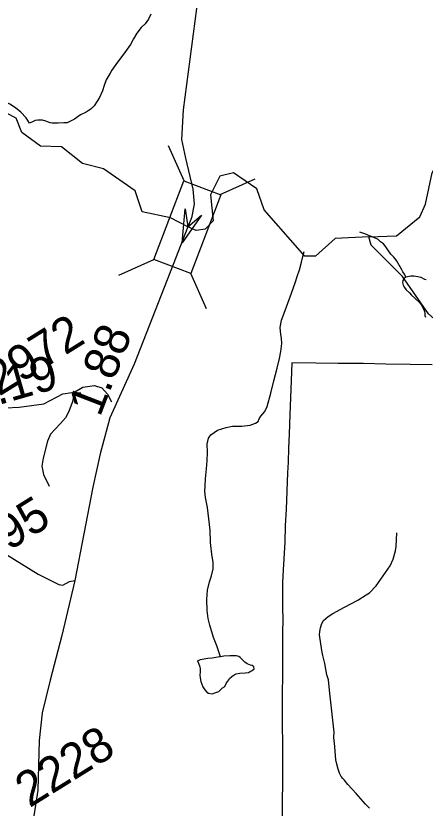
# Model space of a CAD drawing. Extents: x 2001466 to 31450019, y -30647475 to 847247.
# Drawn here: x 2150565 to 2153501, y 761240 to 766919 of the extents above; entities that cross this region are included whole.
import ezdxf

# ---------------------------------------------------------------- set-up
doc = ezdxf.new("R2010")
doc.units = 0
for name, color, linetype in [('Exist Boundary Political City Limit New', 7, 'Continuous'), ('Exist Hydrographic Creek Single Shore', 7, 'Continuous'), ('Exist Hydrographic Misc Water Feature', 7, 'Continuous'), ('Exist Road Non-System Type 51', 7, 'Continuous'), ('Exist Road Secondary Mileage Hundredths English Label', 7, 'Continuous'), ('Exist Road Secondary Structure Standard Bridge Attributed CELL', 7, 'Continuous'), ('Exist Road Secondary Structure Standard Bridge CELL', 7, 'Continuous'), ('Exist Road Secondary Type 51 Attributed', 7, 'Continuous'), ('Exist Road Secondary Type 51 Number Label', 7, 'Continuous'), ('Map Preparation Boundary City Limit Buffer Line', 7, 'Continuous')]:
    doc.layers.add(name, color=color, linetype=linetype)

msp = doc.modelspace()

# ---------------------------------------------------------------- linework, layer by layer
at = {"layer": 'Exist Boundary Political City Limit New'}
msp.add_lwpolyline([(2153550.2, 764418.2), (2153392.5, 764419.6), (2153219.2, 764423), (2153058.5, 764425.8), (2152940.2, 764426.8), (2152876, 764427.2), (2152717.5, 764430.4), (2152545.8, 764432.5), (2152539.8, 764301.9), (2152530, 764060.4), (2152525.2, 763920.6), (2152520.5, 763819.9), (2152517.8, 763719.2), (2152514, 763643.2), (2152504, 763382.4), (2152497.5, 763263), (2152494.2, 763146.1), (2152483, 762948.6), (2152478, 762856.9), (2152478.2, 762798.1), (2152479, 762670.6), (2152479.2, 762596.8), (2152479, 762494.6), (2152478.8, 762405.3), (2152479, 762293.9), (2152475.5, 761959.3), (2152479, 761582.1), (2152477, 761430.9), (2152476.5, 761280.2), (2152473.2, 761087)], dxfattribs=at)
at = {"layer": 'Exist Hydrographic Creek Single Shore'}
for points in [[(2153096.3, 765333.7), (2153296.2, 765342.7), (2153462.3, 765477.1), (2153503.3, 765568.1), (2153552.3, 765793.5), (2153659.2, 766001.2), (2153783.2, 766120.1), (2153816.2, 766270.3), (2153865.2, 766361.1), (2153965.3, 766444.3), (2154437.6, 766474.3), (2154490.4, 766497.8), (2154730.4, 766592.7), (2154863.2, 766750.7), (2155063.2, 766753.2), (2155638.3, 766620), (2156446.2, 766626.4), (2156663.2, 766677.7), (2157414.3, 766416.3)], [(2153096.3, 765333.7), (2152855.4, 765322.2), (2152714.3, 765197.2), (2152639.2, 765195.4), (2152345.2, 765529.5), (2152294.3, 765678.2), (2152127.2, 765793.2), (2152028.2, 765769), (2151962.4, 765635.8), (2151980.4, 765449.3), (2151923.9, 765389.9), (2151858, 765380.4), (2151799.3, 765406), (2151674.7, 765471.3), (2151471.3, 765514.6), (2151420.2, 765663.4), (2151194.2, 765822.2), (2151044.3, 765861.3), (2150893.2, 765979.2), (2150743.3, 765985.6), (2150609.2, 766083.5), (2150567.4, 766186), (2150358.2, 766292)], [(2156794.2, 761022.6), (2156425.3, 761476.3), (2156197.3, 761982.9), (2156189.3, 762075), (2156028.3, 762426), (2155876.2, 762908.1), (2155707.2, 763229.7), (2155582.3, 763330.7), (2155206.3, 763453.2), (2154872.2, 763693.1), (2154043.2, 764379.3), (2153717.2, 764612.4), (2153524.2, 764783.6), (2153339.3, 765049.9), (2153113.3, 765274.3), (2153096.3, 765333.7)]]:
    msp.add_lwpolyline(points, dxfattribs=at)
at = {"layer": 'Exist Hydrographic Misc Water Feature'}
for points in [[(2151533.2, 766930.1), (2151517.4, 766895.9), (2151491.8, 766861.7), (2151464.1, 766835.8), (2151433.9, 766793.3), (2151408.3, 766753.4), (2151388.8, 766713.4), (2151339.2, 766647), (2151309.5, 766606.9), (2151283.4, 766570.7), (2151253.5, 766528.6), (2151241.6, 766508.4), (2151214.1, 766460.3), (2151198.1, 766418.5), (2151186.6, 766382.1), (2151164.7, 766332.3), (2151149.3, 766306.2), (2151127, 766273.9), (2151109.1, 766253.9), (2151095, 766245.9), (2151085.1, 766237.6), (2151069.6, 766227.8), (2151029.6, 766209.5), (2150985.9, 766179.2), (2150971.7, 766171.2), (2150933.8, 766153), (2150910, 766153), (2150868, 766148.4), (2150852, 766148.4), (2150837.8, 766148.5), (2150826, 766150.2), (2150812.2, 766152.3), (2150779.8, 766164.1), (2150757.7, 766169.9), (2150743.7, 766172), (2150733.9, 766171.9), (2150723.6, 766169.8), (2150703.7, 766167.5), (2150689.6, 766161.5), (2150663.8, 766149.2)], [(2150663.8, 766149.2), (2150640, 766187.3), (2150601.6, 766227.2), (2150563.5, 766258.9), (2150521.2, 766286.4), (2150480.9, 766306.3), (2150447, 766322), (2150411.1, 766342), (2150381, 766351.9), (2150354.7, 766365.6), (2150344.7, 766371.6), (2150336.9, 766375.5), (2150318.9, 766377.4), (2150298.8, 766371.2), (2150283, 766363), (2150271.1, 766353), (2150261.2, 766345.2), (2150253, 766339.2), (2150240.9, 766332.8), (2150231.3, 766330.7), (2150205.1, 766336.7), (2150191.3, 766338.7), (2150181.3, 766336.6), (2150177, 766336.4)], [(2153363.3, 765046.8), (2153353.4, 765067), (2153341.5, 765084.6), (2153330.9, 765102.8), (2153294.8, 765164.3), (2153276.7, 765188.5), (2153254.4, 765210.1), (2153234.3, 765242), (2153218.3, 765263.9), (2153202.1, 765283.7), (2153181.8, 765299.8), (2153164.2, 765315.8), (2153133.6, 765329.4), (2153101.8, 765343.1), (2153067.8, 765355.2), (2153033.5, 765368.8)], [(2152033.1, 762324), (2152018.7, 762368), (2152006.4, 762403.9), (2151984.1, 762463.7), (2151957.8, 762551.6), (2151945.5, 762599.7), (2151937.3, 762657.3), (2151934.7, 762735.6), (2151940, 762801.3), (2151953.9, 762861.7), (2151967.5, 762905.5), (2151979.8, 762955.5), (2151981, 763001.6), (2151971.2, 763059.5), (2151964.4, 763121.4), (2151962.6, 763143.5), (2151958, 763231.4), (2151949.2, 763313.5), (2151939.2, 763395.4), (2151926.5, 763467), (2151920.5, 763513), (2151922.4, 763547.2), (2151925.7, 763601), (2151931.8, 763673.1), (2151937.3, 763729.1), (2151938.8, 763791.3), (2151938.6, 763849.4), (2151946.4, 763891.2), (2151964, 763915.3), (2152011.8, 763949.4), (2152073.5, 763968.1), (2152119.8, 763978.1), (2152185.9, 763978.3), (2152245.5, 763985.1), (2152283.7, 763999.2), (2152303.4, 764011.2), (2152311.4, 764031.1), (2152323.5, 764049.2), (2152350.7, 764083.6), (2152368.6, 764119.4), (2152394.2, 764213.7), (2152415.5, 764301.8), (2152439.3, 764393.9), (2152457.1, 764461.8), (2152466.8, 764511.8), (2152472.1, 764569.9), (2152469.9, 764607.9), (2152466.2, 764635.7), (2152460, 764686.1), (2152471.3, 764738), (2152496.9, 764807.9), (2152516.6, 764860.1), (2152542.4, 764930.4), (2152557.8, 764972.3), (2152571.8, 765012.4), (2152583.7, 765050.3), (2152599.2, 765098.7), (2152613, 765152.6), (2152624.7, 765194.7), (2152632.5, 765228.7)], [(2153363.3, 765046.8), (2153349.7, 765036.7), (2153341.5, 765020.9), (2153339.5, 765008.6), (2153343.8, 764988.9), (2153351.8, 764972.7), (2153363.7, 764954.6), (2153388.1, 764933.1), (2153404.1, 764917.3), (2153426.4, 764895.3), (2153462.3, 764861.4), (2153474.6, 764845.3), (2153482.6, 764831.6), (2153490.6, 764813.8), (2153496.8, 764799.8), (2153498.6, 764785.7), (2153498.8, 764771.5), (2153502.9, 764757.9)], [(2153509.3, 765025.9), (2153499.2, 765029.4), (2153471.5, 765043.4), (2153449, 765049.2), (2153419.2, 765053.4), (2153397.5, 765053), (2153375.2, 765049.1), (2153363.3, 765046.8)], [(2152033.1, 762324), (2152014.8, 762321.9), (2151973, 762315.6), (2151943.1, 762311.6), (2151901.2, 762305.4), (2151887.3, 762303.5), (2151877.3, 762299.3), (2151867.2, 762295.1), (2151875.2, 762279.3), (2151885.3, 762253.4), (2151887.7, 762239.3), (2151887.9, 762217.3), (2151885.9, 762193.3), (2151888.1, 762175.2), (2151891.8, 762147.4), (2151906, 762109.5), (2151920.1, 762087.6), (2151934.5, 762071.6), (2151946.4, 762063.7), (2151972.4, 762059.7), (2152000.7, 762068.1), (2152020.6, 762076), (2152040.3, 762094.1), (2152048.5, 762102.2), (2152064.1, 762112.4), (2152074.3, 762132.4), (2152079.8, 762140.5), (2152092.2, 762160.5), (2152097.7, 762168.6), (2152113.5, 762184.4), (2152131.7, 762196.7), (2152145.5, 762202.7), (2152171.7, 762206.9), (2152209.4, 762209.3), (2152233.4, 762213.4), (2152245.5, 762219.2), (2152255.6, 762225.4), (2152263.4, 762229.5), (2152271.6, 762235.5), (2152275.3, 762239.5), (2152273.4, 762253.6), (2152261.5, 762261.4), (2152249.4, 762265.3), (2152225.2, 762273.4), (2152207.2, 762287.1), (2152191, 762302.9), (2152175, 762318.7), (2152164.9, 762326.8), (2152147.3, 762330.6), (2152099.1, 762332.3), (2152057.1, 762330.1), (2152033.1, 762324)]]:
    msp.add_lwpolyline(points, dxfattribs=at)
at = {"layer": 'Exist Road Non-System Type 51'}
for points in [[(2150988.8, 764223.9), (2150968.4, 764146.6), (2150945.6, 764082.9), (2150920.6, 764037.4), (2150886.5, 763996.5), (2150845.6, 763953.2), (2150813.8, 763921.4), (2150793.3, 763871.4), (2150761.5, 763748.5), (2150752.4, 763691.7), (2150763.8, 763630.3), (2150804.7, 763548.4)], [(2150988.8, 764223.9), (2151045.7, 764258), (2151129.8, 764269.4), (2151182.1, 764253.5), (2151223, 764208), (2151252.6, 764151.1)], [(2153101.2, 761240.1), (2153072.8, 761269.7), (2153006, 761345), (2152945.3, 761410.4), (2152919, 761442.2), (2152910.8, 761452), (2152898.7, 761466), (2152886.4, 761491.8), (2152876.2, 761519.7), (2152867.7, 761555.6), (2152861.4, 761587.6), (2152852.5, 761679.5), (2152850.2, 761705.4), (2152847.9, 761721.4), (2152845.7, 761749.5), (2152847.3, 761785.4), (2152814.2, 762085.1), (2152807.3, 762159), (2152796.9, 762196.8), (2152788.5, 762236.8), (2152782.1, 762276.7), (2152767.5, 762334.6), (2152759.1, 762370.6), (2152744, 762482.3), (2152745.7, 762506.4), (2152751.4, 762532.5), (2152761, 762562.5), (2152772.9, 762584.7), (2152804.7, 762614.8), (2152838.3, 762635.3), (2152921.8, 762680.2), (2153017.2, 762731.2), (2153079, 762769.8), (2153100.7, 762784.1), (2153150.3, 762832.7), (2153250.8, 762976.2), (2153272.2, 763024), (2153287.6, 763084.1), (2153293.3, 763116.1), (2153298.3, 763214.2)], [(2150314.2, 763164.9), (2150392.7, 763111.5), (2150486.9, 763065.4), (2150724.9, 762917.8), (2150873.5, 762843.4), (2150903.3, 762837.1), (2150949.4, 762865.4), (2150989.1, 762870.6)]]:
    msp.add_lwpolyline(points, dxfattribs=at)
at = {"layer": 'Exist Road Secondary Structure Standard Bridge Attributed CELL'}
msp.add_lwpolyline([(2151897.8, 765490.9), (2151757.2, 765291.6), (2151779.4, 765534.5), (2151799.3, 765406)], close=True, dxfattribs=at)
at = {"layer": 'Exist Road Secondary Structure Standard Bridge CELL'}
for p, q in [((2151772, 765736.2), (2151659.1, 765988)), ((2152029.9, 765638), (2152281.7, 765750.9)), ((2151303.9, 765058.9), (2151555.7, 765171.8)), ((2151932.5, 764819.5), (2151819.6, 765071.3))]:
    msp.add_line(p, q, dxfattribs=at)
msp.add_lwpolyline([(2151555.7, 765171.8), (2151770.8, 765736.7), (2152034.6, 765636.2), (2151819.6, 765071.3)], close=True, dxfattribs=at)
at = {"layer": 'Exist Road Secondary Type 51 Attributed'}
for points in [[(2153299.5, 768818), (2153279.7, 768762.8), (2153121.7, 768608.9), (2152774.8, 768293.7), (2152428.4, 767971.2), (2152120.8, 767690.5), (2152046.5, 767596.3), (2151950.2, 767422.5), (2151902.1, 767257), (2151860.3, 766970.1), (2151765, 766245.5), (2151754.6, 766031.9), (2151781.8, 765897.9), (2151834.5, 765676.7), (2151843.3, 765569.6), (2151825, 765471.3), (2151799.3, 765406)], [(2151799.3, 765406), (2151693.8, 765136.9), (2151413.5, 764421.4), (2151238.7, 764038.2), (2151169.6, 763780.6), (2151117.3, 763541.8), (2150989.1, 762870.6), (2150894.4, 762478), (2150811.8, 762157.5), (2150755.3, 761923), (2150732.3, 761724), (2150722.8, 761368), (2150676.8, 761076.9), (2150647.5, 760825.6), (2150615.1, 760511.5), (2150608.8, 760191.1), (2150610.9, 759943.9), (2150605.4, 759748.6)], [(2150119.6, 763981.6), (2150182.9, 764052.8), (2150266.6, 764097.9), (2150332.5, 764110.4), (2150490.5, 764109.4), (2150589.9, 764113.6), (2150765.7, 764137.7), (2150902.3, 764209.9), (2150966.1, 764218.3), (2151032, 764217.2)]]:
    msp.add_lwpolyline(points, dxfattribs=at)
at = {"layer": 'Map Preparation Boundary City Limit Buffer Line'}
msp.add_lwpolyline([(2153550.2, 764418.2), (2153392.5, 764419.6), (2153219.2, 764423), (2153058.5, 764425.8), (2152940.2, 764426.8), (2152876, 764427.2), (2152717.5, 764430.4), (2152545.8, 764432.5), (2152539.8, 764301.9), (2152530, 764060.4), (2152525.2, 763920.6), (2152520.5, 763819.9), (2152517.8, 763719.2), (2152514, 763643.2), (2152504, 763382.4), (2152497.5, 763263), (2152494.2, 763146.1), (2152483, 762948.6), (2152478, 762856.9), (2152478.2, 762798.1), (2152479, 762670.6), (2152479.2, 762596.8), (2152479, 762494.6), (2152478.8, 762405.3), (2152479, 762293.9), (2152475.5, 761959.3), (2152479, 761582.1), (2152477, 761430.9), (2152476.5, 761280.2), (2152473.2, 761087)], dxfattribs=at)

# ---------------------------------------------------------------- texts
at = {"layer": 'Exist Road Secondary Mileage Hundredths English Label'}
for s, rotation, p in [('1.88', 68.9086, (2151168.4, 764037.1)), ('.19', 15.9517, (2150438.1, 764127.8))]:
    msp.add_text(s, height=250, rotation=rotation, dxfattribs=at).set_placement(p)
at = {"layer": 'Exist Road Secondary Type 51 Number Label'}
for s, p in [('2972', (2150444.7, 764188.1)), ('2995', (2150200.4, 762884.6)), ('2228', (2150663.4, 761238.9))]:
    msp.add_text(s, height=250, rotation=31.918, dxfattribs=at).set_placement(p)

doc.saveas('drawing.dxf')
